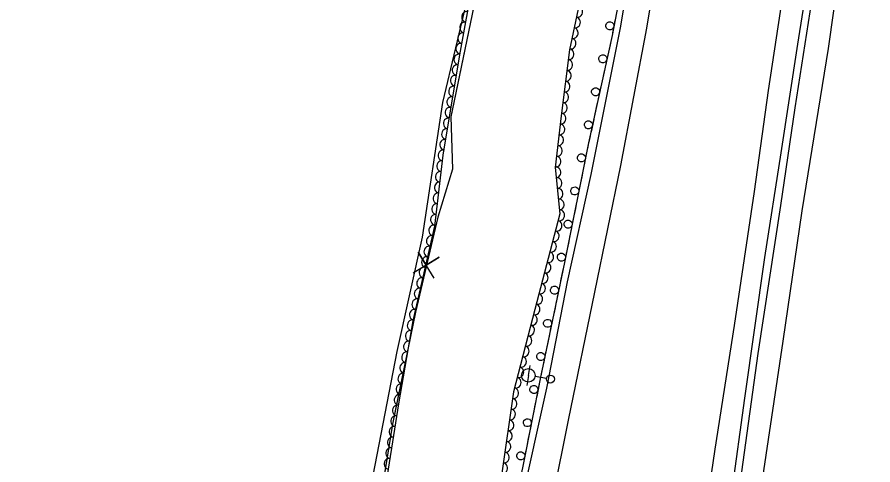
# Model space of a CAD drawing. Extents: x 1722896 to 1754269, y 648279 to 666297.
# Drawn here: x 1739963.9 to 1740280.3, y 652029 to 652194.7 of the extents above; entities that cross this region are included whole.
import ezdxf

# ---------------------------------------------------------------- set-up
doc = ezdxf.new("R2010")
doc.units = 0
for name, color, linetype in [('DESIGN - CENTERLINE - Proposed Text', 7, 'Continuous'), ('DESIGN - SCRATCH - User 1', 7, 'Continuous'), ('SURVEY - CENTERLINE - Preliminary Text', 7, 'Continuous'), ('SURVEY - DTM - Breaklines', 7, 'Continuous'), ('SURVEY - VEGETATION - Features with Text', 7, 'Continuous')]:
    doc.layers.add(name, color=color, linetype=linetype)

msp = doc.modelspace()

# ---------------------------------------------------------------- linework, layer by layer
at = {"layer": 'DESIGN - CENTERLINE - Proposed Text'}
for points in [[(1740168.86, 652380.75), (1740136.85, 652222.37), (1740134.08, 652205.41), (1740124.24, 652157.79), (1740124.87, 652138.35), (1740119.41, 652120.66), (1740111.12, 652085.46), (1740102.7, 652044.1), (1740095.38, 651999.06), (1740087.55, 651956.43), (1740081.29, 651917.11), (1740072.99, 651858.66), (1740068.05, 651824.79), (1740064.22, 651801.81), (1740064.52, 651791.29), (1740068.02, 651788.11), (1740062.32, 651761.17), (1740051.88, 651709.82)], [(1740134.1, 652205.57), (1740134.08, 652205.41), (1740124.73, 652160.13)], [(1740124.73, 652160.13), (1740124.24, 652157.79), (1740124.87, 652138.35), (1740119.41, 652120.66), (1740117.2, 652111.27)], [(1740118.11, 652098.11), (1740112.13, 652107.64), (1740115.11, 652102.83), (1740119.92, 652105.8), (1740110.32, 652099.95)], [(1740113.51, 652095.6), (1740111.12, 652085.46), (1740103.94, 652050.2)], [(1740103.94, 652050.2), (1740102.7, 652044.1), (1740095.68, 652000.9)]]:
    msp.add_lwpolyline(points, dxfattribs=at)
at = {"layer": 'DESIGN - SCRATCH - User 1'}
for points in [[(1740212.73, 652370.16), (1740205.95, 652324.85), (1740198.12, 652272), (1740191.45, 652227.28), (1740183.85, 652187.88), (1740175.15, 652148.12), (1740166.23, 652103.82), (1740157.25, 652060.79), (1740151.07, 652029.71), (1740140.01, 651975.72), (1740130.2, 651927.87), (1740120.78, 651881.37), (1740112.92, 651843.79), (1740104.07, 651800.85), (1740095.29, 651758.19), (1740087.08, 651716.47), (1740077.24, 651668.36), (1740066.34, 651614.89)], [(1740279.32, 652361.81), (1740276.44, 652341.18), (1740270.4, 652301.94), (1740265.95, 652272.93), (1740259.53, 652229.95), (1740252.42, 652184.6), (1740246.29, 652144.41), (1740240.21, 652105.68), (1740232.85, 652053.68), (1740228.05, 652018.62), (1740225.29, 652006.12), (1740222.85, 651993.65), (1740221.88, 651978.79), (1740215.92, 651941.59), (1740207.84, 651887.72), (1740201.57, 651843.79), (1740195.12, 651802.1), (1740189.86, 651761.98), (1740182, 651709.94), (1740172.54, 651648.9)], [(1740172.69, 651628.65), (1740178.91, 651672.16), (1740185.78, 651714.08), (1740192.1, 651758.47), (1740197.82, 651797.29), (1740204.79, 651843), (1740210.84, 651882.33), (1740221.12, 651955), (1740226.49, 651988.07), (1740228.82, 651999.59), (1740231.87, 652026.46), (1740237.85, 652070.17), (1740246.17, 652125), (1740251.57, 652161.09), (1740258.29, 652204.62), (1740265.47, 652250.46), (1740271.35, 652292.56), (1740276.88, 652329.61), (1740281.51, 652361.63)], [(1740184.92, 652193.41), (1740184.05, 652188.89)], [(1740183.73, 652187.33), (1740183.23, 652185.03)], [(1740183.23, 652185.03), (1740182.72, 652182.73)], [(1740182.38, 652181.17), (1740181.4, 652176.68)], [(1740181.06, 652175.11), (1740180.55, 652172.82)], [(1740180.55, 652172.82), (1740180.05, 652170.52)], [(1740179.71, 652168.96), (1740178.73, 652164.47)], [(1740178.38, 652162.9), (1740177.88, 652160.61)], [(1740177.88, 652160.61), (1740177.38, 652158.31)], [(1740177.04, 652156.75), (1740176.05, 652152.26)], [(1740175.21, 652148.4), (1740175.15, 652148.12), (1740174.74, 652146.09)], [(1740175.71, 652150.69), (1740175.21, 652148.4)], [(1740174.42, 652144.53), (1740173.52, 652140.02)], [(1740172.74, 652136.14), (1740172.27, 652133.84)], [(1740173.2, 652138.45), (1740172.74, 652136.14)], [(1740171.96, 652132.27), (1740171.05, 652127.76)], [(1740170.73, 652126.19), (1740170.27, 652123.89)], [(1740170.27, 652123.89), (1740169.81, 652121.59)], [(1740169.49, 652120.02), (1740168.58, 652115.51)], [(1740168.27, 652113.94), (1740167.8, 652111.64)], [(1740167.8, 652111.64), (1740167.34, 652109.33)], [(1740167.02, 652107.76), (1740166.23, 652103.82), (1740166.11, 652103.26)], [(1740165.79, 652101.69), (1740165.3, 652099.39)], [(1740165.3, 652099.39), (1740164.82, 652097.09)], [(1740164.5, 652095.52), (1740163.56, 652091.02)], [(1740163.23, 652089.45), (1740162.75, 652087.15)], [(1740162.75, 652087.15), (1740162.27, 652084.85)], [(1740161.95, 652083.29), (1740161.01, 652078.78)], [(1740160.68, 652077.21), (1740160.2, 652074.92)], [(1740160.2, 652074.92), (1740159.72, 652072.61)], [(1740159.39, 652071.05), (1740158.45, 652066.55)], [(1740158.13, 652064.98), (1740157.65, 652062.68)], [(1740157.65, 652062.68), (1740157.25, 652060.79), (1740157.17, 652060.38)], [(1740156.86, 652058.81), (1740155.96, 652054.3)], [(1740155.19, 652050.42), (1740154.73, 652048.12)], [(1740155.65, 652052.73), (1740155.19, 652050.42)], [(1740154.42, 652046.55), (1740153.52, 652042.04)], [(1740152.75, 652038.16), (1740152.29, 652035.86)], [(1740153.21, 652040.47), (1740152.75, 652038.16)], [(1740151.98, 652034.29), (1740151.09, 652029.78)]]:
    msp.add_lwpolyline(points, dxfattribs=at)
for centre, start, end in [((1740183.01, 652191.46), 102.3459, 102.3361), ((1740180.43, 652179.27), 100.9132, 100.9034), ((1740177.76, 652167.06), 100.9132, 100.9034), ((1740175.08, 652154.85), 100.9132, 100.9034), ((1740172.5, 652142.59), 101.8797, 101.8699), ((1740170.04, 652130.34), 101.8797, 101.8699), ((1740167.57, 652118.08), 101.8797, 101.8699), ((1740165.1, 652105.83), 101.8797, 101.8699), ((1740162.57, 652093.6), 101.4763, 101.4665), ((1740160.01, 652081.36), 101.4763, 101.4665), ((1740157.46, 652069.12), 101.4763, 101.4665), ((1740154.94, 652056.87), 102.0154, 102.0055), ((1740152.51, 652044.61), 102.0154, 102.0055), ((1740150.07, 652032.35), 102.0154, 102.0055)]:
    msp.add_arc(centre, 1.5, start, end, dxfattribs=at)
at = {"layer": 'SURVEY - CENTERLINE - Preliminary Text'}
for points in [[(1740078.29, 651664.52), (1740088.56, 651712.91), (1740097.84, 651755.26), (1740105.51, 651793.22), (1740114.29, 651836.18), (1740119.79, 651865.71), (1740128.47, 651907.26), (1740136, 651942.57), (1740143.11, 651980.91), (1740150.29, 652014.53), (1740159.7, 652057.44), (1740167.31, 652096.76), (1740176.16, 652136.48), (1740186.9, 652190.65), (1740193.84, 652232.18), (1740200.35, 652277.33), (1740205.84, 652315.09), (1740213.7, 652371.08)], [(1740083.35, 651632.42), (1740092.41, 651678.05), (1740102.18, 651724.11), (1740112.78, 651777.79), (1740123.94, 651833.73), (1740133.29, 651880.81), (1740145.52, 651936.85), (1740156.57, 651989.65), (1740167.7, 652045.49), (1740177.42, 652092.95), (1740187.05, 652139.77), (1740196.71, 652190.6), (1740205.2, 652242.13), (1740214.36, 652304.87), (1740223.9, 652369.29)], [(1740270.6, 652362.56), (1740262.17, 652304.62), (1740256.15, 652262.26), (1740248.93, 652216.4), (1740241.6, 652167.49), (1740236.42, 652130.14), (1740228.97, 652080.53), (1740221.77, 652034.82), (1740215.89, 651994.42), (1740208.96, 651949.42), (1740201.38, 651898.53), (1740194.47, 651852.3), (1740187.38, 651803.45), (1740180.21, 651756), (1740173.88, 651712.29), (1740166.26, 651660.63)], [(1740289.47, 652360.06), (1740285.12, 652332.97), (1740277.95, 652284.86), (1740271.45, 652238.08), (1740263.67, 652183.05), (1740254.04, 652122.97), (1740246.97, 652074.79), (1740237.34, 652010.22), (1740229.48, 651957.7), (1740220.75, 651896.88), (1740212.27, 651839.47), (1740202.52, 651774.84), (1740195.58, 651727.24), (1740188.41, 651678.88), (1740180.11, 651622.4)], [(1739963.87, 651847), (1739969.03, 651846.63), (1740019.23, 651863.98), (1740070.54, 651881.9), (1740076.52, 651933.25), (1740085.84, 651975.98), (1740094.03, 652017.38), (1740104.42, 652070.94), (1740113.72, 652113.27), (1740121.28, 652163.11), (1740130.94, 652203.61), (1740136.12, 652236.08), (1740094.61, 652224.03), (1740057.73, 652213.22), (1740032.59, 652206.6)]]:
    msp.add_lwpolyline(points, dxfattribs=at)
at = {"layer": 'SURVEY - DTM - Breaklines'}
for p, q in [((1740152.9, 652062.11), (1740153.52, 652065.81)), ((1740152.9, 652062.11), (1740152.28, 652058.41)), ((1740159.56, 652060.99), (1740155.37, 652061.7))]:
    msp.add_line(p, q, dxfattribs=at)
for centre, radius in [((1740152.9, 652062.11), 2.5), ((1740161.04, 652060.74), 1.5)]:
    msp.add_circle(centre, radius, dxfattribs=at)
at = {"layer": 'SURVEY - VEGETATION - Features with Text'}
for points in [[(1740099.29, 652015.64), (1740104.94, 652051.62), (1740110.31, 652082.33), (1740118.36, 652117.37), (1740121.41, 652143.61), (1740127.55, 652180.74), (1740132.64, 652208.53), (1740135.73, 652227.95), (1740135.53, 652239.86), (1740116.39, 652234.35), (1740114.09, 652253.8), (1740132.07, 652260.07), (1740132.98, 652279.55), (1740139.56, 652297.5), (1740145.41, 652326.09), (1740147.41, 652349.22), (1740148.71, 652383.65)], [(1740175.73, 652218.83), (1740168.09, 652182.54), (1740165.03, 652158.11), (1740162.81, 652138.99), (1740164.57, 652121.91), (1740155.27, 652086.54), (1740147.43, 652056), (1740143.07, 652025.96)]]:
    msp.add_lwpolyline(points, dxfattribs=at)
for centre, major_axis in [((1740130.12, 652194.77), (0.36, 1.97)), ((1740171.05, 652196.6), (-0.41, -1.96)), ((1740129.4, 652190.84), (0.36, 1.97)), ((1740170.23, 652192.68), (-0.41, -1.96)), ((1740169.4, 652188.77), (-0.41, -1.96)), ((1740128.68, 652186.9), (0.36, 1.97)), ((1740168.58, 652184.86), (-0.41, -1.96)), ((1740127.96, 652182.97), (0.36, 1.97)), ((1740127.27, 652179.03), (0.33, 1.97)), ((1740167.89, 652180.92), (-0.25, -1.98)), ((1740126.61, 652175.08), (0.33, 1.97)), ((1740167.39, 652176.95), (-0.25, -1.98)), ((1740166.89, 652172.98), (-0.25, -1.98)), ((1740125.96, 652171.14), (0.33, 1.97)), ((1740166.4, 652169.01), (-0.25, -1.98)), ((1740125.31, 652167.19), (0.33, 1.97)), ((1740124.65, 652163.24), (0.33, 1.97)), ((1740165.9, 652165.04), (-0.25, -1.98)), ((1740124, 652159.3), (0.33, 1.97)), ((1740165.4, 652161.07), (-0.25, -1.98)), ((1740164.92, 652157.1), (-0.23, -1.99)), ((1740123.35, 652155.35), (0.33, 1.97)), ((1740164.45, 652153.13), (-0.23, -1.99)), ((1740122.7, 652151.4), (0.33, 1.97)), ((1740122.04, 652147.46), (0.33, 1.97)), ((1740163.99, 652149.16), (-0.23, -1.99)), ((1740121.39, 652143.51), (0.23, 1.99)), ((1740163.53, 652145.18), (-0.23, -1.99)), ((1740163.07, 652141.21), (-0.23, -1.99)), ((1740120.93, 652139.54), (0.23, 1.99)), ((1740162.99, 652137.24), (0.21, -1.99)), ((1740120.47, 652135.56), (0.23, 1.99)), ((1740120.01, 652131.59), (0.23, 1.99)), ((1740163.4, 652133.26), (0.21, -1.99)), ((1740119.55, 652127.62), (0.23, 1.99)), ((1740163.81, 652129.28), (0.21, -1.99)), ((1740164.22, 652125.3), (0.21, -1.99)), ((1740119.09, 652123.64), (0.23, 1.99)), ((1740164.42, 652121.34), (-0.51, -1.93)), ((1740118.63, 652119.67), (0.23, 1.99)), ((1740117.98, 652115.73), (0.45, 1.95)), ((1740163.4, 652117.47), (-0.51, -1.93)), ((1740117.09, 652111.83), (0.45, 1.95)), ((1740162.39, 652113.6), (-0.51, -1.93)), ((1740161.37, 652109.73), (-0.51, -1.93)), ((1740116.19, 652107.93), (0.45, 1.95)), ((1740160.35, 652105.86), (-0.51, -1.93)), ((1740115.3, 652104.03), (0.45, 1.95)), ((1740114.4, 652100.14), (0.45, 1.95)), ((1740159.33, 652102), (-0.51, -1.93)), ((1740113.51, 652096.24), (0.45, 1.95)), ((1740158.32, 652098.13), (-0.51, -1.93)), ((1740112.61, 652092.34), (0.45, 1.95)), ((1740157.3, 652094.26), (-0.51, -1.93)), ((1740156.28, 652090.39), (-0.51, -1.93)), ((1740111.71, 652088.44), (0.45, 1.95)), ((1740155.26, 652086.52), (-0.5, -1.94)), ((1740110.82, 652084.54), (0.45, 1.95)), ((1740110.01, 652080.63), (0.34, 1.97)), ((1740154.27, 652082.65), (-0.5, -1.94)), ((1740109.32, 652076.69), (0.34, 1.97)), ((1740153.27, 652078.77), (-0.5, -1.94)), ((1740152.28, 652074.9), (-0.5, -1.94)), ((1740108.63, 652072.75), (0.34, 1.97)), ((1740151.29, 652071.02), (-0.5, -1.94)), ((1740107.94, 652068.81), (0.34, 1.97)), ((1740107.25, 652064.86), (0.34, 1.97)), ((1740150.29, 652067.15), (-0.5, -1.94)), ((1740106.56, 652060.92), (0.34, 1.97)), ((1740149.3, 652063.27), (-0.5, -1.94)), ((1740148.3, 652059.4), (-0.5, -1.94)), ((1740105.87, 652056.98), (0.34, 1.97)), ((1740147.36, 652055.52), (-0.29, -1.98)), ((1740105.18, 652053.04), (0.34, 1.97)), ((1740146.79, 652051.56), (-0.29, -1.98)), ((1740104.54, 652049.1), (0.31, 1.98)), ((1740103.92, 652045.15), (0.31, 1.98)), ((1740146.21, 652047.6), (-0.29, -1.98)), ((1740145.64, 652043.64), (-0.29, -1.98)), ((1740103.3, 652041.19), (0.31, 1.98)), ((1740145.06, 652039.68), (-0.29, -1.98)), ((1740102.68, 652037.24), (0.31, 1.98)), ((1740144.49, 652035.72), (-0.29, -1.98)), ((1740102.06, 652033.29), (0.31, 1.98)), ((1740101.44, 652029.34), (0.31, 1.98)), ((1740143.91, 652031.76), (-0.29, -1.98)), ((1740143.34, 652027.81), (-0.29, -1.98))]:
    msp.add_ellipse(centre, major_axis=major_axis, ratio=0.940188, start_param=0, end_param=3.141593, dxfattribs=at)

doc.saveas('drawing.dxf')
